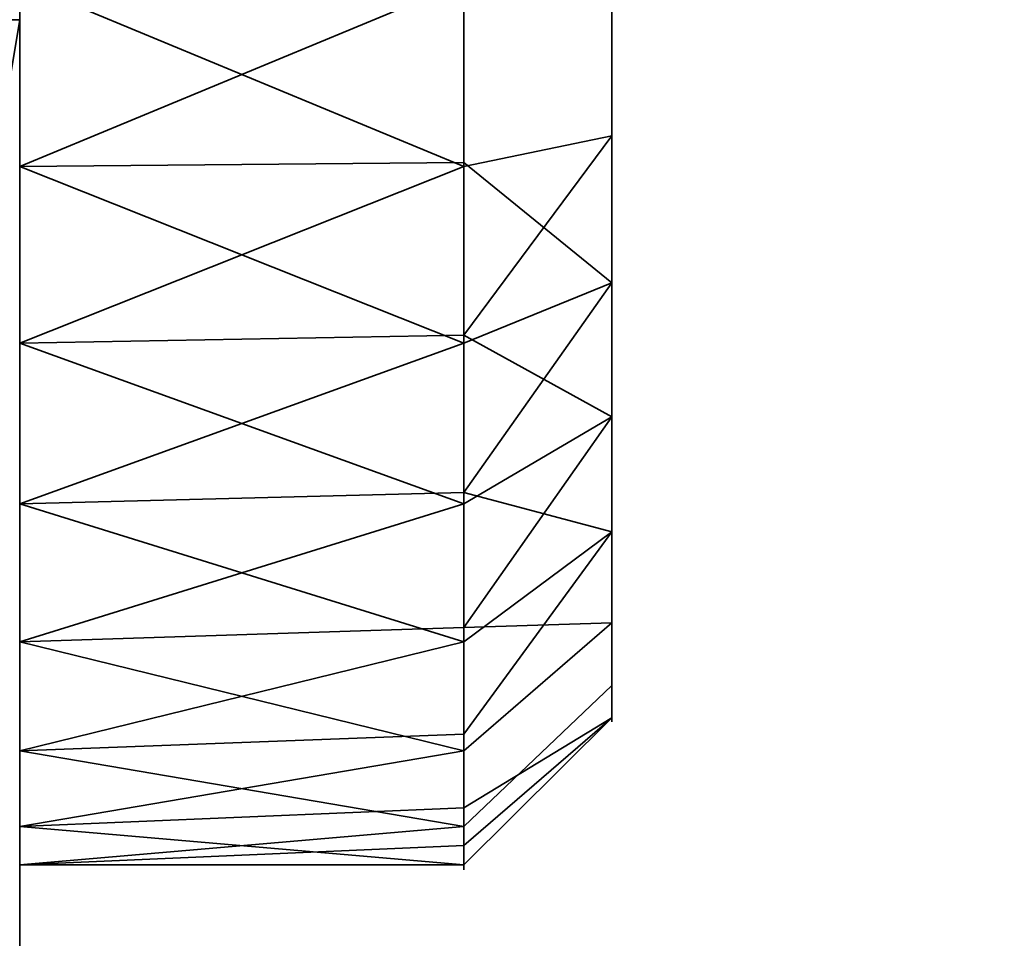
# Model space of a CAD drawing. Header units: millimetres. Extents: x -527 to 5177, y -116 to 161.
# Tile 598 of 656: x 1899.5 to 1902.83, y -18.73 to -15.63. Entities that reach past the tile are written whole.
import ezdxf

# ---------------------------------------------------------------- set-up
doc = ezdxf.new("R2010")
doc.units = ezdxf.units.MM
doc.layers.add('151', color=7, linetype='Continuous', true_color=0xffffff)

# ---------------------------------------------------------------- blocks, each defined once
blk = doc.blocks.new('UG_SURFACE_119')
at = {"layer": '151', "color": 252, "linetype": 'Continuous', "lineweight": 35}
for points in [[(1070.0001, -9.3, 2075.2499), (1070.0001, -26.22, 2075.2499), (1929.9999, -26.22, 2075.2499), (1929.9999, -9.3, 2075.2499)], [(1071.4999, -9.3, 2073.75), (1928.5001, -9.3, 2073.75), (1928.5001, -26.22, 2073.75), (1071.4999, -26.22, 2073.75)]]:
    blk.add_3dface(points, dxfattribs=at)
blk = doc.blocks.new('UG_SURFACE_122')
at = {"layer": '151', "color": 252, "linetype": 'Continuous', "lineweight": 35}
for points in [[(1897.5, -22, 1766.25), (1899.5, -22, 1766.25), (1899.5, -9, 1766.25), (1897.5, -9, 1766.25)], [(1897.5, -9, 1757.25), (1899.5, -9, 1757.25), (1899.5, -22, 1757.25), (1897.5, -22, 1757.25)], [(1899.5, -9, 1766.25), (1899.5, -22, 1766.25), (1899.5, -16.1237, 1764.6844), (1899.5, -14.8763, 1764.6844)], [(1899.5, -22, 1757.25), (1899.5, -9, 1757.25), (1899.5, -15.5, 1758.75), (1899.5, -16.7202, 1759.0094)], [(1901.5, -14.4832, 1764.0339), (1901.5, -15.5, 1764.25), (1901.5, -16.5168, 1764.0339), (1901.5, -15.5, 1761.75)], [(1899.5, -14.8763, 1764.6844), (1899.5, -16.1237, 1764.6844), (1901, -15.5, 1764.75)], [(1901.5, -16.0198, 1759.3046), (1901.5, -15.5, 1759.25), (1901.5, -14.9802, 1759.3046), (1901.5, -15.5, 1761.75)], [(1899.4238, -15.373, 1774.1327), (1899.4238, -15.627, 1774.1327), (1899.5, -15.627, 1773.7499), (1899.5, -15.373, 1773.7499)], [(1899.4238, -15.627, 1771.3673), (1899.4238, -15.373, 1771.3673), (1899.5, -15.373, 1771.75), (1899.5, -15.627, 1771.75)], [(1899.4238, -15.373, 1752.1327), (1899.4238, -15.627, 1752.1327), (1899.5, -15.627, 1751.75), (1899.5, -15.373, 1751.75)], [(1899.4238, -15.627, 1749.3674), (1899.4238, -15.373, 1749.3674), (1899.5, -15.373, 1749.75), (1899.5, -15.627, 1749.75)], [(1899.5, -15.373, 1773.7499), (1899.5, -15.627, 1773.7499), (1899.5, -15.627, 1771.75), (1899.5, -15.373, 1771.75)], [(1899.5, -15.373, 1751.75), (1899.5, -15.627, 1751.75), (1899.5, -15.627, 1749.75), (1899.5, -15.373, 1749.75)], [(1899.5, -16.1237, 1764.6844), (1901, -16.1101, 1764.6203), (1901, -15.5, 1764.75)], [(1899.5, -15.5, 1758.75), (1901, -15.5, 1758.75), (1901, -16.1237, 1758.8155)], [(1901, -16.1237, 1758.8155), (1899.5, -16.7202, 1759.0094), (1899.5, -15.5, 1758.75)], [(1901.5, -16.5168, 1764.0339), (1901.5, -15.5, 1764.25), (1901, -15.5, 1764.75), (1901, -16.1101, 1764.6203)], [(1901.5, -15.5, 1759.25), (1901.5, -16.0198, 1759.3046), (1901, -16.1237, 1758.8155), (1901, -15.5, 1758.75)], [(1901.5, -16.5168, 1764.0339), (1901.5, -17.3579, 1763.4228), (1901.5, -17.8776, 1762.5226), (1901.5, -15.5, 1761.75)], [(1901.5, -17.8776, 1762.5226), (1901.5, -17.9863, 1761.4887), (1901.5, -17.6651, 1760.5), (1901.5, -15.5, 1761.75)], [(1901.5, -17.6651, 1760.5), (1901.5, -16.9695, 1759.7275), (1901.5, -16.0198, 1759.3046), (1901.5, -15.5, 1761.75)], [(1899.2835, -16.9212, 1751.75), (1899.5, -15.627, 1751.75), (1899.4238, -15.627, 1752.1327), (1899.2102, -16.9041, 1752.1327)], [(1899.2102, -16.9041, 1749.3674), (1899.4238, -15.627, 1749.3674), (1899.5, -15.627, 1749.75), (1899.2835, -16.9212, 1749.75)], [(1899.2102, -16.9041, 1771.3673), (1899.4238, -15.627, 1771.3673), (1899.5, -15.627, 1771.75), (1899.2835, -16.9212, 1771.75)], [(1899.2835, -16.9212, 1773.7499), (1899.5, -15.627, 1773.7499), (1899.4238, -15.627, 1774.1327), (1899.2102, -16.9041, 1774.1327)], [(1899.5, -15.627, 1771.75), (1899.5, -15.627, 1773.7499), (1899.2835, -16.9212, 1773.7499), (1899.2835, -16.9212, 1771.75)], [(1899.5, -15.627, 1749.75), (1899.5, -15.627, 1751.75), (1899.2835, -16.9212, 1751.75), (1899.2835, -16.9212, 1749.75)], [(1901.5, -16.0198, 1759.3046), (1901.5, -16.9695, 1759.7275), (1901, -17.2634, 1759.323), (1901, -16.6935, 1759.0692)], [(1901, -16.6935, 1759.0692), (1901, -16.1237, 1758.8155), (1901.5, -16.0198, 1759.3046)], [(1901, -16.7202, 1764.4906), (1901, -16.1101, 1764.6203), (1899.5, -16.1237, 1764.6844)], [(1899.5, -22, 1766.25), (1899.5, -17.2634, 1764.1771), (1899.5, -16.1237, 1764.6844)], [(1899.5, -16.1237, 1764.6844), (1899.5, -17.2634, 1764.1771), (1901, -16.7202, 1764.4906)], [(1901, -16.1237, 1758.8155), (1901, -16.6935, 1759.0692), (1899.5, -16.7202, 1759.0094)], [(1901, -16.1101, 1764.6203), (1901, -16.7202, 1764.4906), (1901.5, -16.5168, 1764.0339)], [(1901.5, -17.3579, 1763.4228), (1901.5, -16.5168, 1764.0339), (1901, -16.7202, 1764.4906), (1901, -17.2248, 1764.124)], [(1899.5, -16.7202, 1759.0094), (1901, -16.6935, 1759.0692), (1901, -17.2634, 1759.323)], [(1899.5, -22, 1757.25), (1899.5, -16.7202, 1759.0094), (1899.5, -17.7294, 1759.7426)], [(1899.5, -17.2634, 1764.1771), (1901, -17.2248, 1764.124), (1901, -16.7202, 1764.4906)], [(1899.5, -17.7294, 1759.7426), (1899.5, -16.7202, 1759.0094), (1901, -17.2634, 1759.323)], [(1901.5, -16.9695, 1759.7275), (1901.5, -17.6651, 1760.5), (1901, -18.0981, 1760.25), (1901, -17.6807, 1759.7865)], [(1901, -17.6807, 1759.7865), (1901, -17.2634, 1759.323), (1901.5, -16.9695, 1759.7275)], [(1901, -17.7294, 1763.7573), (1901, -17.2248, 1764.124), (1899.5, -17.2634, 1764.1771)], [(1901, -17.2248, 1764.124), (1901, -17.7294, 1763.7573), (1901.5, -17.3579, 1763.4228)], [(1899.5, -22, 1766.25), (1899.5, -18.0981, 1763.25), (1899.5, -17.2634, 1764.1771)], [(1901, -17.7294, 1763.7573), (1899.5, -17.2634, 1764.1771), (1899.5, -18.0981, 1763.25)], [(1901, -17.2634, 1759.323), (1901, -17.6807, 1759.7865), (1899.5, -17.7294, 1759.7426)], [(1901.5, -17.3579, 1763.4228), (1901, -17.7294, 1763.7573), (1901, -18.0413, 1763.2172)], [(1901, -18.0413, 1763.2172), (1901, -18.3532, 1762.6771), (1901.5, -17.8776, 1762.5226), (1901.5, -17.3579, 1763.4228)], [(1899.5, -17.7294, 1759.7426), (1901, -17.6807, 1759.7865), (1901, -18.0981, 1760.25)], [(1901, -18.2908, 1760.8432), (1901, -18.0981, 1760.25), (1901.5, -17.6651, 1760.5), (1901.5, -17.9863, 1761.4887)], [(1899.5, -22, 1757.25), (1899.5, -17.7294, 1759.7426), (1899.5, -18.3532, 1760.8229)], [(1899.5, -18.0981, 1763.25), (1901, -18.0413, 1763.2172), (1901, -17.7294, 1763.7573)], [(1901, -18.0981, 1760.25), (1899.5, -18.3532, 1760.8229), (1899.5, -17.7294, 1759.7426)], [(1901.5, -17.9863, 1761.4887), (1901.5, -17.8776, 1762.5226), (1901, -18.3532, 1762.6771), (1901, -18.4184, 1762.0567)], [(1901.5, -17.9863, 1761.4887), (1901, -18.4836, 1761.4365), (1901, -18.2908, 1760.8432)], [(1901, -18.4184, 1762.0567), (1901, -18.4836, 1761.4365), (1901.5, -17.9863, 1761.4887)], [(1901, -18.3532, 1762.6771), (1901, -18.0413, 1763.2172), (1899.5, -18.0981, 1763.25)], [(1899.5, -18.4836, 1762.0636), (1899.5, -18.0981, 1763.25), (1899.5, -22, 1766.25)], [(1899.5, -18.0981, 1763.25), (1899.5, -18.4836, 1762.0636), (1901, -18.3532, 1762.6771)], [(1901, -18.0981, 1760.25), (1901, -18.2908, 1760.8432), (1899.5, -18.3532, 1760.8229)], [(1899.5, -18.3532, 1760.8229), (1901, -18.2908, 1760.8432), (1901, -18.4836, 1761.4365)], [(1899.5, -18.3532, 1760.8229), (1899.5, -18.4836, 1762.0636), (1899.5, -22, 1766.25), (1899.5, -22, 1757.25)], [(1899.5, -18.4836, 1762.0636), (1901, -18.4184, 1762.0567), (1901, -18.3532, 1762.6771)], [(1899.5, -18.4836, 1762.0636), (1899.5, -18.3532, 1760.8229), (1901, -18.4836, 1761.4365)], [(1901, -18.4836, 1761.4365), (1901, -18.4184, 1762.0567), (1899.5, -18.4836, 1762.0636)]]:
    blk.add_3dface(points, dxfattribs=at)
blk = doc.blocks.new('UG_SURFACE_147')
at = {"layer": '151', "color": 252, "linetype": 'Continuous', "lineweight": 35}
for points in [[(1897.5, -22, 331.25), (1899.5, -22, 331.25), (1899.5, -9, 331.25), (1897.5, -9, 331.25)], [(1897.5, -9, 322.25), (1899.5, -9, 322.25), (1899.5, -22, 322.25), (1897.5, -22, 322.25)], [(1899.5, -9, 331.25), (1899.5, -22, 331.25), (1899.5, -16.1237, 329.6844), (1899.5, -14.8763, 329.6844)], [(1899.5, -22, 322.25), (1899.5, -9, 322.25), (1899.5, -15.5, 323.75), (1899.5, -16.7202, 324.0094)], [(1901.5, -14.4832, 329.0339), (1901.5, -15.5, 329.25), (1901.5, -16.5168, 329.0339), (1901.5, -15.5, 326.75)], [(1899.5, -14.8763, 329.6844), (1899.5, -16.1237, 329.6844), (1901, -15.5, 329.75)], [(1901.5, -16.0198, 324.3046), (1901.5, -15.5, 324.25), (1901.5, -14.9802, 324.3046), (1901.5, -15.5, 326.75)], [(1899.4238, -15.373, 339.1327), (1899.4238, -15.627, 339.1327), (1899.5, -15.627, 338.75), (1899.5, -15.373, 338.75)], [(1899.4238, -15.627, 336.3673), (1899.4238, -15.373, 336.3673), (1899.5, -15.373, 336.75), (1899.5, -15.627, 336.75)], [(1899.4238, -15.373, 317.1327), (1899.4238, -15.627, 317.1327), (1899.5, -15.627, 316.75), (1899.5, -15.373, 316.75)], [(1899.4238, -15.627, 314.3673), (1899.4238, -15.373, 314.3673), (1899.5, -15.373, 314.75), (1899.5, -15.627, 314.75)], [(1899.5, -15.373, 338.75), (1899.5, -15.627, 338.75), (1899.5, -15.627, 336.75), (1899.5, -15.373, 336.75)], [(1899.5, -15.373, 316.75), (1899.5, -15.627, 316.75), (1899.5, -15.627, 314.75), (1899.5, -15.373, 314.75)], [(1899.5, -16.1237, 329.6844), (1901, -16.1101, 329.6203), (1901, -15.5, 329.75)], [(1899.5, -15.5, 323.75), (1901, -15.5, 323.75), (1901, -16.1237, 323.8156)], [(1901, -16.1237, 323.8156), (1899.5, -16.7202, 324.0094), (1899.5, -15.5, 323.75)], [(1901.5, -16.5168, 329.0339), (1901.5, -15.5, 329.25), (1901, -15.5, 329.75), (1901, -16.1101, 329.6203)], [(1901.5, -15.5, 324.25), (1901.5, -16.0198, 324.3046), (1901, -16.1237, 323.8156), (1901, -15.5, 323.75)], [(1901.5, -16.5168, 329.0339), (1901.5, -17.3579, 328.4228), (1901.5, -17.8776, 327.5225), (1901.5, -15.5, 326.75)], [(1901.5, -17.8776, 327.5225), (1901.5, -17.9863, 326.4887), (1901.5, -17.6651, 325.5), (1901.5, -15.5, 326.75)], [(1901.5, -17.6651, 325.5), (1901.5, -16.9695, 324.7274), (1901.5, -16.0198, 324.3046), (1901.5, -15.5, 326.75)], [(1899.2835, -16.9212, 316.75), (1899.5, -15.627, 316.75), (1899.4238, -15.627, 317.1327), (1899.2102, -16.9041, 317.1327)], [(1899.2102, -16.9041, 314.3673), (1899.4238, -15.627, 314.3673), (1899.5, -15.627, 314.75), (1899.2835, -16.9212, 314.75)], [(1899.2102, -16.9041, 336.3673), (1899.4238, -15.627, 336.3673), (1899.5, -15.627, 336.75), (1899.2835, -16.9212, 336.75)], [(1899.2835, -16.9212, 338.75), (1899.5, -15.627, 338.75), (1899.4238, -15.627, 339.1327), (1899.2102, -16.9041, 339.1327)], [(1899.5, -15.627, 336.75), (1899.5, -15.627, 338.75), (1899.2835, -16.9212, 338.75), (1899.2835, -16.9212, 336.75)], [(1899.5, -15.627, 314.75), (1899.5, -15.627, 316.75), (1899.2835, -16.9212, 316.75), (1899.2835, -16.9212, 314.75)], [(1901, -16.6935, 324.0693), (1901, -16.1237, 323.8156), (1901.5, -16.0198, 324.3046), (1901.5, -16.9695, 324.7274)], [(1901, -16.7202, 329.4906), (1901, -16.1101, 329.6203), (1899.5, -16.1237, 329.6844)], [(1899.5, -22, 331.25), (1899.5, -17.2634, 329.1771), (1899.5, -16.1237, 329.6844)], [(1901, -16.7202, 329.4906), (1899.5, -16.1237, 329.6844), (1899.5, -17.2634, 329.1771)], [(1901, -16.1237, 323.8156), (1901, -16.6935, 324.0693), (1899.5, -16.7202, 324.0094)], [(1901, -16.1101, 329.6203), (1901, -16.7202, 329.4906), (1901.5, -16.5168, 329.0339)], [(1901.5, -16.5168, 329.0339), (1901, -16.7202, 329.4906), (1901, -17.2248, 329.124)], [(1901, -17.2248, 329.124), (1901, -17.7294, 328.7574), (1901.5, -17.3579, 328.4228), (1901.5, -16.5168, 329.0339)], [(1899.5, -16.7202, 324.0094), (1901, -16.6935, 324.0693), (1901, -17.2634, 324.3229)], [(1901.5, -16.9695, 324.7274), (1901, -17.2634, 324.3229), (1901, -16.6935, 324.0693)], [(1899.5, -22, 322.25), (1899.5, -16.7202, 324.0094), (1899.5, -17.7294, 324.7426)], [(1899.5, -17.2634, 329.1771), (1901, -17.2248, 329.124), (1901, -16.7202, 329.4906)], [(1899.5, -17.7294, 324.7426), (1899.5, -16.7202, 324.0094), (1901, -17.2634, 324.3229)], [(1901, -17.6807, 324.7865), (1901, -17.2634, 324.3229), (1901.5, -16.9695, 324.7274), (1901.5, -17.6651, 325.5)], [(1901, -17.7294, 328.7574), (1901, -17.2248, 329.124), (1899.5, -17.2634, 329.1771)], [(1899.5, -18.0981, 328.25), (1899.5, -17.2634, 329.1771), (1899.5, -22, 331.25)], [(1901, -17.7294, 328.7574), (1899.5, -17.2634, 329.1771), (1899.5, -18.0981, 328.25)], [(1901, -17.2634, 324.3229), (1901, -17.6807, 324.7865), (1899.5, -17.7294, 324.7426)], [(1901.5, -17.3579, 328.4228), (1901, -17.7294, 328.7574), (1901, -18.0413, 328.2172)], [(1901, -18.0413, 328.2172), (1901, -18.3532, 327.677), (1901.5, -17.8776, 327.5225), (1901.5, -17.3579, 328.4228)], [(1899.5, -17.7294, 324.7426), (1901, -17.6807, 324.7865), (1901, -18.0981, 325.25)], [(1901.5, -17.6651, 325.5), (1901, -18.0981, 325.25), (1901, -17.6807, 324.7865)], [(1901, -18.2908, 325.8432), (1901, -18.0981, 325.25), (1901.5, -17.6651, 325.5), (1901.5, -17.9863, 326.4887)], [(1899.5, -17.7294, 324.7426), (1899.5, -18.3532, 325.8229), (1899.5, -22, 322.25)], [(1899.5, -18.0981, 328.25), (1901, -18.0413, 328.2172), (1901, -17.7294, 328.7574)], [(1901, -18.0981, 325.25), (1899.5, -18.3532, 325.8229), (1899.5, -17.7294, 324.7426)], [(1901.5, -17.9863, 326.4887), (1901.5, -17.8776, 327.5225), (1901, -18.3532, 327.677), (1901, -18.4184, 327.0567)], [(1901.5, -17.9863, 326.4887), (1901, -18.4836, 326.4364), (1901, -18.2908, 325.8432)], [(1901, -18.4184, 327.0567), (1901, -18.4836, 326.4364), (1901.5, -17.9863, 326.4887)], [(1901, -18.3532, 327.677), (1901, -18.0413, 328.2172), (1899.5, -18.0981, 328.25)], [(1899.5, -22, 331.25), (1899.5, -18.4836, 327.0636), (1899.5, -18.0981, 328.25)], [(1899.5, -18.0981, 328.25), (1899.5, -18.4836, 327.0636), (1901, -18.3532, 327.677)], [(1901, -18.0981, 325.25), (1901, -18.2908, 325.8432), (1899.5, -18.3532, 325.8229)], [(1899.5, -18.3532, 325.8229), (1901, -18.2908, 325.8432), (1901, -18.4836, 326.4364)], [(1899.5, -22, 331.25), (1899.5, -22, 322.25), (1899.5, -18.3532, 325.8229), (1899.5, -18.4836, 327.0636)], [(1899.5, -18.4836, 327.0636), (1901, -18.4184, 327.0567), (1901, -18.3532, 327.677)], [(1899.5, -18.4836, 327.0636), (1899.5, -18.3532, 325.8229), (1901, -18.4836, 326.4364)], [(1901, -18.4836, 326.4364), (1901, -18.4184, 327.0567), (1899.5, -18.4836, 327.0636)]]:
    blk.add_3dface(points, dxfattribs=at)
blk = doc.blocks.new('UG_SURFACE_167')
at = {"layer": '151', "color": 252, "linetype": 'Continuous', "lineweight": 35}
for points in [[(1897.5, -22, 1516.25), (1899.5, -22, 1516.25), (1899.5, -9, 1516.25), (1897.5, -9, 1516.25)], [(1897.5, -9, 1507.25), (1899.5, -9, 1507.25), (1899.5, -22, 1507.25), (1897.5, -22, 1507.25)], [(1899.5, -9, 1516.25), (1899.5, -22, 1516.25), (1899.5, -16.1237, 1514.6844), (1899.5, -14.8763, 1514.6844)], [(1899.5, -22, 1507.25), (1899.5, -9, 1507.25), (1899.5, -15.5, 1508.75), (1899.5, -16.7202, 1509.0094)], [(1901.5, -14.4832, 1514.0339), (1901.5, -15.5, 1514.25), (1901.5, -16.5168, 1514.0339), (1901.5, -15.5, 1511.75)], [(1899.5, -14.8763, 1514.6844), (1899.5, -16.1237, 1514.6844), (1901, -15.5, 1514.75)], [(1901.5, -16.0198, 1509.3046), (1901.5, -15.5, 1509.25), (1901.5, -14.9802, 1509.3046), (1901.5, -15.5, 1511.75)], [(1899.4238, -15.373, 1524.1327), (1899.4238, -15.627, 1524.1327), (1899.5, -15.627, 1523.7499), (1899.5, -15.373, 1523.7499)], [(1899.4238, -15.627, 1521.3673), (1899.4238, -15.373, 1521.3673), (1899.5, -15.373, 1521.75), (1899.5, -15.627, 1521.75)], [(1899.4238, -15.373, 1502.1327), (1899.4238, -15.627, 1502.1327), (1899.5, -15.627, 1501.75), (1899.5, -15.373, 1501.75)], [(1899.4238, -15.627, 1499.3674), (1899.4238, -15.373, 1499.3674), (1899.5, -15.373, 1499.75), (1899.5, -15.627, 1499.75)], [(1899.5, -15.373, 1523.7499), (1899.5, -15.627, 1523.7499), (1899.5, -15.627, 1521.75), (1899.5, -15.373, 1521.75)], [(1899.5, -15.373, 1501.75), (1899.5, -15.627, 1501.75), (1899.5, -15.627, 1499.75), (1899.5, -15.373, 1499.75)], [(1899.5, -16.1237, 1514.6844), (1901, -16.1101, 1514.6203), (1901, -15.5, 1514.75)], [(1899.5, -15.5, 1508.75), (1901, -15.5, 1508.75), (1901, -16.1237, 1508.8155)], [(1901, -16.1237, 1508.8155), (1899.5, -16.7202, 1509.0094), (1899.5, -15.5, 1508.75)], [(1901.5, -16.5168, 1514.0339), (1901.5, -15.5, 1514.25), (1901, -15.5, 1514.75), (1901, -16.1101, 1514.6203)], [(1901.5, -15.5, 1509.25), (1901.5, -16.0198, 1509.3046), (1901, -16.1237, 1508.8155), (1901, -15.5, 1508.75)], [(1901.5, -16.5168, 1514.0339), (1901.5, -17.3579, 1513.4228), (1901.5, -17.8776, 1512.5226), (1901.5, -15.5, 1511.75)], [(1901.5, -17.8776, 1512.5226), (1901.5, -17.9863, 1511.4887), (1901.5, -17.6651, 1510.5), (1901.5, -15.5, 1511.75)], [(1901.5, -17.6651, 1510.5), (1901.5, -16.9695, 1509.7275), (1901.5, -16.0198, 1509.3046), (1901.5, -15.5, 1511.75)], [(1899.2835, -16.9212, 1501.75), (1899.5, -15.627, 1501.75), (1899.4238, -15.627, 1502.1327), (1899.2102, -16.9041, 1502.1327)], [(1899.2102, -16.9041, 1499.3674), (1899.4238, -15.627, 1499.3674), (1899.5, -15.627, 1499.75), (1899.2835, -16.9212, 1499.75)], [(1899.2102, -16.9041, 1521.3673), (1899.4238, -15.627, 1521.3673), (1899.5, -15.627, 1521.75), (1899.2835, -16.9212, 1521.75)], [(1899.2835, -16.9212, 1523.7499), (1899.5, -15.627, 1523.7499), (1899.4238, -15.627, 1524.1327), (1899.2102, -16.9041, 1524.1327)], [(1899.5, -15.627, 1521.75), (1899.5, -15.627, 1523.7499), (1899.2835, -16.9212, 1523.7499), (1899.2835, -16.9212, 1521.75)], [(1899.5, -15.627, 1499.75), (1899.5, -15.627, 1501.75), (1899.2835, -16.9212, 1501.75), (1899.2835, -16.9212, 1499.75)], [(1901.5, -16.0198, 1509.3046), (1901.5, -16.9695, 1509.7275), (1901, -17.2634, 1509.323), (1901, -16.6935, 1509.0692)], [(1901, -16.6935, 1509.0692), (1901, -16.1237, 1508.8155), (1901.5, -16.0198, 1509.3046)], [(1901, -16.7202, 1514.4906), (1901, -16.1101, 1514.6203), (1899.5, -16.1237, 1514.6844)], [(1899.5, -22, 1516.25), (1899.5, -17.2634, 1514.1771), (1899.5, -16.1237, 1514.6844)], [(1899.5, -16.1237, 1514.6844), (1899.5, -17.2634, 1514.1771), (1901, -16.7202, 1514.4906)], [(1901, -16.1237, 1508.8155), (1901, -16.6935, 1509.0692), (1899.5, -16.7202, 1509.0094)], [(1901, -16.1101, 1514.6203), (1901, -16.7202, 1514.4906), (1901.5, -16.5168, 1514.0339)], [(1901.5, -17.3579, 1513.4228), (1901.5, -16.5168, 1514.0339), (1901, -16.7202, 1514.4906), (1901, -17.2248, 1514.124)], [(1899.5, -16.7202, 1509.0094), (1901, -16.6935, 1509.0692), (1901, -17.2634, 1509.323)], [(1899.5, -22, 1507.25), (1899.5, -16.7202, 1509.0094), (1899.5, -17.7294, 1509.7426)], [(1899.5, -17.2634, 1514.1771), (1901, -17.2248, 1514.124), (1901, -16.7202, 1514.4906)], [(1899.5, -17.7294, 1509.7426), (1899.5, -16.7202, 1509.0094), (1901, -17.2634, 1509.323)], [(1901.5, -16.9695, 1509.7275), (1901.5, -17.6651, 1510.5), (1901, -18.0981, 1510.25), (1901, -17.6807, 1509.7865)], [(1901, -17.6807, 1509.7865), (1901, -17.2634, 1509.323), (1901.5, -16.9695, 1509.7275)], [(1901, -17.7294, 1513.7573), (1901, -17.2248, 1514.124), (1899.5, -17.2634, 1514.1771)], [(1901, -17.2248, 1514.124), (1901, -17.7294, 1513.7573), (1901.5, -17.3579, 1513.4228)], [(1899.5, -22, 1516.25), (1899.5, -18.0981, 1513.25), (1899.5, -17.2634, 1514.1771)], [(1901, -17.7294, 1513.7573), (1899.5, -17.2634, 1514.1771), (1899.5, -18.0981, 1513.25)], [(1901, -17.2634, 1509.323), (1901, -17.6807, 1509.7865), (1899.5, -17.7294, 1509.7426)], [(1901.5, -17.3579, 1513.4228), (1901, -17.7294, 1513.7573), (1901, -18.0413, 1513.2172)], [(1901, -18.0413, 1513.2172), (1901, -18.3532, 1512.6771), (1901.5, -17.8776, 1512.5226), (1901.5, -17.3579, 1513.4228)], [(1899.5, -17.7294, 1509.7426), (1901, -17.6807, 1509.7865), (1901, -18.0981, 1510.25)], [(1901, -18.2908, 1510.8432), (1901, -18.0981, 1510.25), (1901.5, -17.6651, 1510.5), (1901.5, -17.9863, 1511.4887)], [(1899.5, -22, 1507.25), (1899.5, -17.7294, 1509.7426), (1899.5, -18.3532, 1510.8229)], [(1899.5, -18.0981, 1513.25), (1901, -18.0413, 1513.2172), (1901, -17.7294, 1513.7573)], [(1899.5, -18.3532, 1510.8229), (1899.5, -17.7294, 1509.7426), (1901, -18.0981, 1510.25)], [(1901.5, -17.9863, 1511.4887), (1901.5, -17.8776, 1512.5226), (1901, -18.3532, 1512.6771), (1901, -18.4184, 1512.0567)], [(1901.5, -17.9863, 1511.4887), (1901, -18.4836, 1511.4365), (1901, -18.2908, 1510.8432)], [(1901, -18.4184, 1512.0567), (1901, -18.4836, 1511.4365), (1901.5, -17.9863, 1511.4887)], [(1901, -18.3532, 1512.6771), (1901, -18.0413, 1513.2172), (1899.5, -18.0981, 1513.25)], [(1899.5, -18.4836, 1512.0636), (1899.5, -18.0981, 1513.25), (1899.5, -22, 1516.25)], [(1901, -18.3532, 1512.6771), (1899.5, -18.0981, 1513.25), (1899.5, -18.4836, 1512.0636)], [(1901, -18.0981, 1510.25), (1901, -18.2908, 1510.8432), (1899.5, -18.3532, 1510.8229)], [(1899.5, -18.3532, 1510.8229), (1901, -18.2908, 1510.8432), (1901, -18.4836, 1511.4365)], [(1899.5, -18.3532, 1510.8229), (1899.5, -18.4836, 1512.0636), (1899.5, -22, 1516.25), (1899.5, -22, 1507.25)], [(1899.5, -18.4836, 1512.0636), (1901, -18.4184, 1512.0567), (1901, -18.3532, 1512.6771)], [(1901, -18.4836, 1511.4365), (1899.5, -18.4836, 1512.0636), (1899.5, -18.3532, 1510.8229)], [(1901, -18.4836, 1511.4365), (1901, -18.4184, 1512.0567), (1899.5, -18.4836, 1512.0636)]]:
    blk.add_3dface(points, dxfattribs=at)

msp = doc.modelspace()

# ---------------------------------------------------------------- linework, layer by layer
at = {"layer": '151', "color": 251, "linetype": 'Continuous', "lineweight": -3, "true_color": 0x636466, "extrusion": (-1, 0, 0)}
for centre in [(15.5, 1761.75, -1901), (15.5, 326.75, -1901), (15.5, 1511.75, -1901)]:
    msp.add_circle(centre, 3, dxfattribs=at)
at = {"layer": '151', "color": 251, "linetype": 'Continuous', "lineweight": -3, "true_color": 0x636466, "extrusion": (1, 0, 0)}
for centre in [(-15.5, 1761.75, 1901.5), (-15.5, 326.75, 1901.5), (-15.5, 1511.75, 1901.5)]:
    msp.add_circle(centre, 2.5, dxfattribs=at)

# ---------------------------------------------------------------- block references
at = {"layer": '151', "color": 251, "linetype": 'Continuous', "lineweight": -3, "true_color": 0x636466}
for name in ['UG_SURFACE_119', 'UG_SURFACE_122', 'UG_SURFACE_147', 'UG_SURFACE_167']:
    msp.add_blockref(name, (0, 0), dxfattribs=at)

doc.saveas('drawing.dxf')
